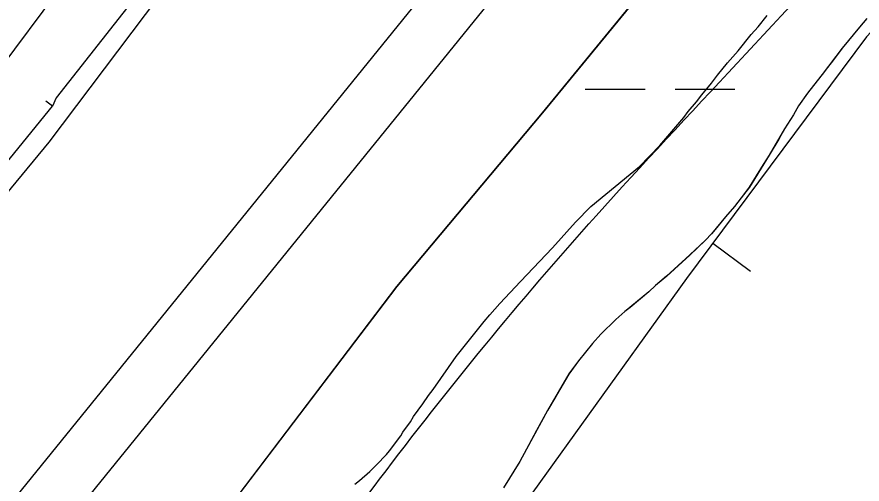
# Model space of a CAD drawing. Extents: x 3297735 to 3335592, y 670436 to 695807.
# Drawn here: x 3315727.2 to 3316178.9, y 691238.8 to 691488.3 of the extents above; entities that cross this region are included whole.
import ezdxf

# ---------------------------------------------------------------- set-up
doc = ezdxf.new("R2010")
doc.units = 0
for name, color, linetype in [('V-BORW-LINE', 7, 'Continuous'), ('V-LEVE-TOET', 7, 'Continuous'), ('V-RIVR-EDGE', 7, 'Continuous'), ('V-ROAD-CNTR', 7, 'Continuous'), ('V-SITE-VEGE', 7, 'Continuous'), ('V-SURV-LINE', 7, 'Continuous'), ('V-TOPO-SHOR', 7, 'Continuous'), ('V-WETL-SWMP', 7, 'Continuous')]:
    doc.layers.add(name, color=color, linetype=linetype)

msp = doc.modelspace()

# ---------------------------------------------------------------- linework, layer by layer
at = {"layer": 'V-BORW-LINE'}
msp.add_line((3316099.23, 691367.48), (3316119.28, 691352.55), dxfattribs=at)
for points in [[(3316802.06, 692162.21), (3316698.01, 692222.39), (3316646.3, 692204.95), (3316585.25, 692111.65), (3316527.54, 692020.85), (3316443.01, 691863.38), (3316386.07, 691743.39), (3316326.65, 691633.41), (3316181.29, 691477.69), (3316085.16, 691348.58), (3315991.52, 691218.64), (3315920.6, 691180.38), (3315787.78, 691046.33), (3315689.04, 690869.7), (3315629.58, 690739.7), (3315540.05, 690580.57), (3315408.66, 690335.61), (3315391.77, 690237.25), (3315403.3, 690174.69), (3315468.21, 690129.57)], [(3316802.06, 692162.21), (3316698.01, 692222.39), (3316646.3, 692204.95), (3316585.25, 692111.65), (3316527.54, 692020.85), (3316443.01, 691863.38), (3316386.07, 691743.39), (3316326.65, 691633.41), (3316181.29, 691477.69), (3316085.16, 691348.58), (3315991.52, 691218.64), (3315920.6, 691180.38), (3315787.78, 691046.33), (3315689.04, 690869.7), (3315629.77, 690740.11)]]:
    msp.add_lwpolyline(points, dxfattribs=at)
msp.add_spline([(3316995.19, 691930.46), (3317005.04, 692007.66), (3317000.73, 692060.53), (3316978.97, 692099.49), (3316906.19, 692141.1), (3316833.29, 692187.23), (3316697.41, 692287.63), (3316663.26, 692310.16), (3316619.56, 692296.15), (3316590.92, 692259.44), (3316565.01, 692210.53), (3316480.24, 692005.74), (3316389.23, 691825.19), (3316305.53, 691699.32), (3316276.48, 691659.41), (3316186.55, 691545.67), (3316036.76, 691382.05), (3315921.08, 691241.35), (3315848.08, 691140.02), (3315652.34, 690837.57), (3315431.18, 690420.67), (3315366.48, 690281.6), (3315351.93, 690233.43), (3315347.59, 690183.53), (3315387.16, 690117.36), (3315426.15, 690095.12), (3315473.6, 690094.31), (3315510.73, 690108.44), (3315542.49, 690128.45), (3315605.13, 690188.3), (3315659.03, 690264.36), (3315680.95, 690299.03), (3315904.66, 690642.19), (3316007.96, 690811.35), (3316078, 690936.85), (3316101.2, 690968.46), (3316112.23, 690877.46), (3316165.02, 690879.03), (3316235.46, 690925.63), (3316271.09, 690958.63), (3316327.12, 691033.63), (3316466.84, 691261.08), (3316567.99, 691464.66), (3316598.36, 691502.42), (3316633.55, 691520.69), (3316678.11, 691524.6), (3316723.77, 691458.6), (3316762.99, 691470.77), (3316787.64, 691500.01), (3316883.3, 691688.42), (3316909.39, 691731.24), (3316973.65, 691855.57), (3316995.19, 691930.46)], degree=3, dxfattribs=at)
at = {"layer": 'V-LEVE-TOET'}
for points in [[(3316770.58, 692589.06), (3316689.21, 692500.28), (3316660.14, 692456.51), (3316617.29, 692387.78), (3316530.17, 692222.94), (3316453.45, 692081.6), (3316391.27, 691961.8), (3316349.33, 691883.52), (3316303.33, 691803.09), (3316266.66, 691762.56), (3316201.06, 691672.09), (3316122.91, 691571), (3316079.55, 691524.15), (3316008.2, 691437.05), (3315930.34, 691344.25), (3315783.34, 691151.2)], [(3314907.14, 690085.76), (3314976.67, 690209.28), (3315030.35, 690306.7), (3315086.37, 690401.76), (3315161.64, 690534.99), (3315227.45, 690647.12), (3315287.89, 690759.28), (3315343.58, 690858.36), (3315397.56, 690945.38), (3315463.71, 691059.53), (3315520.37, 691145.19), (3315573.27, 691212.43), (3315648.73, 691305.41), (3315744.41, 691421.46), (3315825.62, 691528.84), (3315860.03, 691571.42)]]:
    msp.add_lwpolyline(points, dxfattribs=at)
at = {"layer": 'V-RIVR-EDGE'}
msp.add_spline([(3319555.14, 694014.55), (3319548.52, 694002.76), (3319539.36, 693985.79), (3319509.78, 693923.27), (3319496.46, 693903), (3319479.41, 693878.17), (3319464.01, 693854.58), (3319445.27, 693818.98), (3319424.44, 693775.51), (3319406.53, 693740.74), (3319395.69, 693713), (3319386.52, 693693.13), (3319372.79, 693671.61), (3319340.34, 693621.53), (3319316.61, 693580.14), (3319295.79, 693542.89), (3319282.06, 693520.96), (3319271.65, 693502.33), (3319267.89, 693489.49), (3319259.98, 693475.83), (3319250.42, 693465.08), (3319246.25, 693454.32), (3319237.93, 693442.32), (3319231.68, 693428.65), (3319225.43, 693414.99), (3319219.61, 693410.03), (3319205.47, 693391.42), (3319185.09, 693363.28), (3319164.7, 693327.69), (3319143.08, 693301.21), (3319109.39, 693253.21), (3319083.6, 693218.46), (3319061.14, 693187.85), (3319039.52, 693157.64), (3319018.29, 693123.29), (3318994.59, 693091.02), (3318949.68, 693031.86), (3318931.37, 693004.55), (3318913.08, 692981.38), (3318902.25, 692962.76), (3318892.68, 692944.55), (3318876.03, 692916.4), (3318861.86, 692887.84), (3318841.46, 692848.51), (3318822.29, 692807.53), (3318806.46, 692774.41), (3318803.1, 692758.66), (3318804.31, 692744.98), (3318808.02, 692734.61), (3318808.84, 692730.46), (3318817.11, 692725.47), (3318826.63, 692719.23), (3318832.83, 692713), (3318835.72, 692705.53), (3318835.27, 692692.27), (3318829.85, 692681.5), (3318819.88, 692669.09), (3318809.47, 692651.3), (3318783.24, 692602.87), (3318768.67, 692580.52), (3318760.79, 692575.98), (3318753.73, 692573.1), (3318747.11, 692573.94), (3318739.24, 692579.76), (3318735.53, 692585.58), (3318730.56, 692588.49), (3318721.44, 692588.1), (3318700.27, 692573.64), (3318679.48, 692549.66), (3318660.76, 692522.35), (3318646.6, 692493.37), (3318637.03, 692477.64), (3318624.96, 692456.95), (3318607.08, 692434.19), (3318599.98, 692413.49), (3318583.3, 692372.49), (3318565.82, 692342.28), (3318547.09, 692313.73), (3318534.2, 692295.52), (3318512.56, 692258.69), (3318488.02, 692224.76), (3318446.4, 692155.23), (3318418.11, 692112.61), (3318397.31, 692084.47), (3318386.91, 692066.68), (3318376.5, 692048.05), (3318354.44, 692011.22), (3318333.22, 691976.45), (3318316.13, 691940.02), (3318301.57, 691917.67), (3318275.38, 691884.99), (3318265.81, 691873), (3318250.82, 691844.85), (3318236.64, 691808.41), (3318222.07, 691781.09), (3318194.96, 691714.01), (3318179.96, 691684.2), (3318162.07, 691654.82), (3318140.84, 691619.64), (3318130.44, 691603.92), (3318120.89, 691595.24), (3318105.09, 691577.87), (3318090.12, 691558.42), (3318067.68, 691532.37), (3318043.56, 691501.75), (3318020.26, 691465.75), (3317998.21, 691433.06), (3317973.66, 691392.92), (3317962.42, 691371.81), (3317929.95, 691315.1), (3317907.9, 691282.41), (3317889.2, 691263.39), (3317870.48, 691238.16), (3317844.7, 691202.99), (3317833.05, 691186.02), (3317808.09, 691148.78), (3317780.64, 691109.47), (3317756.1, 691076.38), (3317731.98, 691045.35), (3317684.57, 690978.73), (3317668.76, 690954.73), (3317646.3, 690922.04), (3317635.48, 690907.15), (3317629.25, 690900.53), (3317620.1, 690889.36), (3317608.46, 690874.47), (3317601.4, 690867.03), (3317592.67, 690860.42), (3317585.59, 690845.93), (3317576.86, 690836), (3317565.64, 690821.11), (3317549.42, 690801.25), (3317522.4, 690767.75), (3317502.45, 690745), (3317489.97, 690727.62), (3317482.47, 690713.55), (3317479.54, 690701.12), (3317475.78, 690689.94), (3317474.94, 690683.31), (3317467.87, 690674.21), (3317451.65, 690653.94), (3317427.54, 690622.91), (3317406.33, 690593.95), (3317381.8, 690564.58), (3317328.18, 690504.62), (3317308.23, 690483.11), (3317290.78, 690466.16), (3317272.5, 690446.31), (3317248.81, 690422.74), (3317230.94, 690402.48), (3317202.23, 690356.54), (3317170.21, 690314.34), (3317129.47, 690266.36), (3317099.12, 690227.48), (3317085.82, 690212.59), (3317074.19, 690204.33), (3317063.38, 690189.85), (3317045.08, 690163.78), (3317020.95, 690128.61), (3316996.82, 690093.85), (3316970.63, 690059.1), (3316926.98, 690008.23), (3316891.65, 689970.6), (3316861.71, 689930.05), (3316828.03, 689887.86), (3316809.31, 689860.13), (3316797.25, 689841.93), (3316783.53, 689825.38), (3316737.37, 689762.08), (3316714.9, 689728.98), (3316681.64, 689687.61), (3316661.69, 689665.69), (3316647.97, 689646.66), (3316619.68, 689606.11), (3316602.63, 689581.28), (3316583.49, 689551.9), (3316563.93, 689519.62), (3316547.71, 689499.35), (3316541.89, 689491.9), (3316538.57, 689488.6), (3316532.31, 689474.1), (3316523.16, 689461.28), (3316509.03, 689445.15), (3316500.29, 689431.49), (3316493.22, 689419.9), (3316485.73, 689407.9), (3316486.11, 689397.12), (3316486.48, 689375.57), (3316487.29, 689371.01), (3316491.44, 689370.17), (3316493.5, 689366.43), (3316494.29, 689352.75), (3316496.75, 689341.56), (3316502.54, 689336.57), (3316504.2, 689334.08), (3316504.18, 689328.69), (3316501.27, 689325.8), (3316488.83, 689321.27), (3316487.17, 689319.61), (3316487.16, 689316.71), (3316492.96, 689316.7), (3316502.08, 689318.33), (3316508.3, 689318.32), (3316513.27, 689314.99), (3316516.58, 689314.98), (3316524.87, 689314.55), (3316535.62, 689303.33), (3316544.71, 689293.36), (3316545.54, 689290.04), (3316543.46, 689287.97), (3316525.66, 689296.72), (3316509.92, 689304.22), (3316502.06, 689307.14), (3316490.45, 689308.41), (3316482.58, 689308.02), (3316478.02, 689308.03), (3316473.47, 689311.77), (3316449.46, 689323.85), (3316424.59, 689324.74), (3316401.79, 689323.14), (3316381.47, 689318.22), (3316366.54, 689316.18), (3316352.85, 689311.24), (3316334.16, 689295.54), (3316302.2, 689277.79), (3316275.21, 689257.14), (3316266.49, 689249.28), (3316249.02, 689224.04), (3316230.28, 689191.76), (3316217.78, 689162.78), (3316200.69, 689125.93), (3316182.37, 689092.82), (3316162.8, 689054.73), (3316141.17, 689024.94), (3316114.57, 688996.41), (3316081.77, 688971.62), (3316036.89, 688926.14), (3316007.39, 688897.61), (3315987.04, 688880.67), (3315970.01, 688865.79), (3315959.63, 688858.77), (3315957.13, 688852.14), (3315955.46, 688848.42), (3315953.91, 688835.53)], degree=3, dxfattribs=at)
at = {"layer": 'V-ROAD-CNTR'}
msp.add_lwpolyline([(3316100.75, 691990.41), (3316053.2, 691919.41), (3316015.67, 691864.87), (3315959.62, 691798.12), (3315900.1, 691716.26), (3315877.11, 691675.63), (3315741.18, 691491.25), (3315665.24, 691389.9), (3315609.31, 691324.4), (3315553.62, 691254.63), (3315505.24, 691190.8), (3315468.68, 691134.19), (3315418.8, 691057.34), (3315392.51, 691012.92), (3315356.12, 690957.01), (3315256.09, 690773.32), (3315147.69, 690573.87)], dxfattribs=at)
at = {"layer": 'V-SITE-VEGE'}
for p, q in [((3316123.39, 691482.92), (3316128.26, 691489.09)), ((3316181.44, 691487.42), (3316177.47, 691482.83)), ((3316119.73, 691478.87), (3316123.39, 691482.92)), ((3316177.47, 691482.83), (3316168.35, 691471.6)), ((3316112.63, 691470.14), (3316119.73, 691478.87)), ((3316168.35, 691471.6), (3316157.66, 691457.47)), ((3316106.93, 691463.74), (3316112.63, 691470.14)), ((3316101.66, 691457.15), (3316106.93, 691463.74)), ((3316098.42, 691452.89), (3316101.66, 691457.15)), ((3316157.66, 691457.47), (3316152.9, 691451.65)), ((3316093.34, 691446.72), (3316098.42, 691452.89)), ((3316152.9, 691451.65), (3316149.73, 691447.49)), ((3316090.51, 691442.9), (3316093.34, 691446.72)), ((3316149.73, 691447.49), (3316144.99, 691440.85)), ((3316086.04, 691437.78), (3316090.51, 691442.9)), ((3316144.99, 691440.85), (3316142.25, 691435.89)), ((3316077.31, 691427.14), (3316083.6, 691434.59)), ((3316083.6, 691434.59), (3316086.04, 691437.78)), ((3316142.25, 691435.89), (3316137.52, 691428.43)), ((3316070.8, 691419.67), (3316077.31, 691427.14)), ((3316137.52, 691428.43), (3316129.28, 691414.36)), ((3316060, 691408.35), (3316070.8, 691419.67)), ((3316129.28, 691414.36), (3316118.66, 691397.38)), ((3316041.97, 691393.53), (3316060, 691408.35)), ((3316118.66, 691397.38), (3316114.31, 691391.57)), ((3316033.98, 691387.07), (3316041.97, 691393.53)), ((3316114.31, 691391.57), (3316110.74, 691386.99)), ((3316025.82, 691378.74), (3316033.98, 691387.07)), ((3316110.74, 691386.99), (3316105.97, 691381.58)), ((3316105.97, 691381.58), (3316098.43, 691372.42)), ((3316013.41, 691364.88), (3316025.82, 691378.74)), ((3316098.43, 691372.42), (3316095.25, 691369.08)), ((3316095.25, 691369.08), (3316086.86, 691361.13)), ((3315996.29, 691346.94), (3316013.41, 691364.88)), ((3316086.86, 691361.13), (3316074.48, 691349.82)), ((3316074.48, 691349.82), (3316068.47, 691344.78)), ((3315985.29, 691335.2), (3315996.29, 691346.94)), ((3316068.47, 691344.78), (3316064.88, 691341.43)), ((3316064.88, 691341.43), (3316054.87, 691333.03)), ((3315980.01, 691329.22), (3315985.29, 691335.2)), ((3316052.06, 691330.93), (3316047.27, 691326.73)), ((3316054.87, 691333.03), (3316052.06, 691330.93)), ((3315976.96, 691325.6), (3315980.01, 691329.22)), ((3316047.27, 691326.73), (3316039.29, 691318.79)), ((3315961.95, 691306.88), (3315976.96, 691325.6)), ((3316039.29, 691318.79), (3316034.92, 691313.79)), ((3316034.92, 691313.79), (3316027.38, 691304.64)), ((3315949.62, 691289.26), (3315961.95, 691306.88)), ((3316027.38, 691304.64), (3316022.24, 691297.58)), ((3316022.24, 691297.58), (3316010.85, 691278.13)), ((3315944.17, 691281.61), (3315947.19, 691286.07)), ((3315947.19, 691286.07), (3315949.62, 691289.26)), ((3315939.11, 691274.81), (3315944.17, 691281.61)), ((3316010.85, 691278.13), (3315999.5, 691257.45)), ((3315933.45, 691266.54), (3315937.5, 691272.06)), ((3315937.5, 691272.06), (3315939.11, 691274.81)), ((3315926.38, 691256.56), (3315932.45, 691264.63)), ((3315932.45, 691264.63), (3315933.45, 691266.54)), ((3315919.46, 691249.09), (3315924.75, 691254.64)), ((3315924.75, 691254.64), (3315926.38, 691256.56)), ((3315999.5, 691257.45), (3315995.99, 691250.84)), ((3315995.99, 691250.84), (3315987.34, 691236.76)), ((3315910.26, 691240.73), (3315915.78, 691245.45)), ((3315915.78, 691245.45), (3315919.46, 691249.09)), ((3315907.8, 691238.79), (3315910.26, 691240.73))]:
    msp.add_line(p, q, dxfattribs=at)
at = {"layer": 'V-SURV-LINE'}
for points in [[(3315635.55, 691119.82), (3316225.87, 691847.2)], [(3316249.17, 691828.3), (3315658.85, 691100.93)]]:
    msp.add_lwpolyline(points, dxfattribs=at)
at = {"layer": 'V-TOPO-SHOR'}
for p, q in [((3315815.79, 691531.08), (3315748.23, 691445.11)), ((3315748.23, 691445.11), (3315746.35, 691440.66)), ((3315746.35, 691440.66), (3315742.65, 691443.28))]:
    msp.add_line(p, q, dxfattribs=at)
for points in [[(3316181.44, 691487.42), (3316177.47, 691482.83), (3316168.35, 691471.6), (3316163.59, 691465.37), (3316160.43, 691461.21), (3316157.66, 691457.47), (3316152.9, 691451.65), (3316149.73, 691447.49), (3316144.99, 691440.85), (3316142.25, 691435.89), (3316137.52, 691428.43), (3316134.39, 691423.05), (3316129.28, 691414.36), (3316126.14, 691409.39), (3316118.66, 691397.38), (3316114.31, 691391.57), (3316110.74, 691386.99), (3316105.97, 691381.58), (3316101.21, 691375.75), (3316098.43, 691372.42), (3316095.25, 691369.08), (3316086.86, 691361.13), (3316083.67, 691358.2), (3316074.48, 691349.82), (3316068.47, 691344.78), (3316064.88, 691341.43), (3316054.87, 691333.03), (3316052.06, 691330.93), (3316047.27, 691326.73), (3316039.29, 691318.79), (3316034.92, 691313.79), (3316027.38, 691304.64), (3316022.23, 691297.58), (3316015.17, 691285.58), (3316010.85, 691278.13), (3316004.99, 691267.38), (3315999.5, 691257.45), (3315995.99, 691250.84), (3315987.34, 691236.76)], [(3315197.57, 690618.44), (3315271.97, 690745.25), (3315351.62, 690888.78), (3315427.91, 691023.02), (3315470.87, 691088.26), (3315502.25, 691135.34), (3315537.35, 691182.78), (3315602.3, 691266.16), (3315652.68, 691327.66), (3315709.78, 691395.83), (3315746.35, 691440.66)]]:
    msp.add_lwpolyline(points, dxfattribs=at)
at = {"layer": 'V-WETL-SWMP'}
for p, q in [((3316008.2, 691437.05), (3316079.55, 691524.15)), ((3316181.46, 691487.41), (3316177.48, 691482.83)), ((3316177.48, 691482.83), (3316168.36, 691471.59)), ((3316168.36, 691471.59), (3316157.67, 691457.47)), ((3316157.67, 691457.47), (3316152.91, 691451.64)), ((3316030.99, 691449.73), (3316062.99, 691449.73)), ((3316078.99, 691449.73), (3316110.99, 691449.73)), ((3316152.91, 691451.64), (3316149.74, 691447.49)), ((3316149.74, 691447.49), (3316145, 691440.84)), ((3316145, 691440.84), (3316142.26, 691435.88)), ((3315930.34, 691344.25), (3316008.2, 691437.05)), ((3316142.26, 691435.88), (3316137.54, 691428.43)), ((3316137.54, 691428.43), (3316129.3, 691414.36)), ((3316129.3, 691414.36), (3316118.68, 691397.37)), ((3316118.68, 691397.37), (3316114.32, 691391.56)), ((3316114.32, 691391.56), (3316110.76, 691386.98)), ((3316110.76, 691386.98), (3316105.99, 691381.57)), ((3316105.99, 691381.57), (3316098.45, 691372.41)), ((3316098.45, 691372.41), (3316095.26, 691369.07)), ((3316095.26, 691369.07), (3316086.88, 691361.12)), ((3316086.88, 691361.12), (3316074.49, 691349.81)), ((3316074.49, 691349.81), (3316068.49, 691344.77)), ((3315783.34, 691151.2), (3315930.34, 691344.25)), ((3316068.49, 691344.77), (3316064.89, 691341.42)), ((3316064.89, 691341.42), (3316054.89, 691333.03)), ((3316052.08, 691330.92), (3316047.28, 691326.73)), ((3316054.89, 691333.03), (3316052.08, 691330.92)), ((3316047.28, 691326.73), (3316039.3, 691318.78)), ((3316039.3, 691318.78), (3316034.93, 691313.78)), ((3316034.93, 691313.78), (3316027.39, 691304.63)), ((3316027.39, 691304.63), (3316022.25, 691297.57)), ((3316022.25, 691297.57), (3316010.87, 691278.12)), ((3316010.87, 691278.12), (3315999.52, 691257.45)), ((3315999.52, 691257.45), (3315996, 691250.84)), ((3315996, 691250.84), (3315987.35, 691236.76))]:
    msp.add_line(p, q, dxfattribs=at)

doc.saveas('drawing.dxf')
